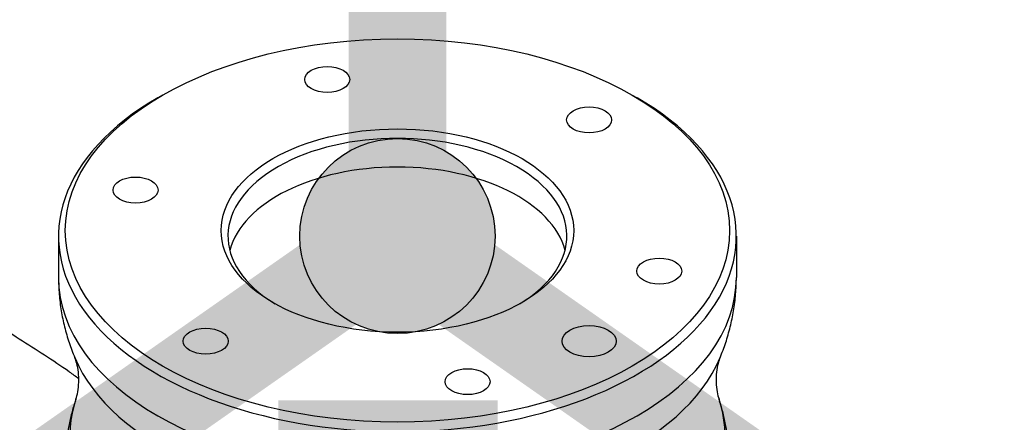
# Model space of a CAD drawing. Header units: millimetres. Extents: x 0 to 7374, y 0 to 4200.
# Tile 653 of 656: x 4693 to 4838, y 3637 to 3697. Entities that reach past the tile are written whole.
import ezdxf

# ---------------------------------------------------------------- set-up
doc = ezdxf.new("R2010")
doc.units = ezdxf.units.MM
doc.header["$LTSCALE"] = 0.2
for name, color, linetype in [('01_Object Line', 4, 'Continuous'), ('07_Special Line2', 76, 'Continuous'), ('12_Before Rev.Num.', 5, 'Continuous')]:
    doc.layers.add(name, color=color, linetype=linetype)
doc.layers.add('14_Mark', color=7, linetype='Continuous', true_color=0xe03c31)
doc.styles.add('Rainbow-5.0 Style', font='malgunsl.ttf')

# ---------------------------------------------------------------- blocks, each defined once
blk = doc.blocks.new('A$C90bc888d')
for p, q in [((210.73, 1865.91), (210.02, 1865.5)), ((280.02, 1865.91), (280.73, 1865.5)), ((195.38, 1845.09), (195.38, 1838.97)), ((295.38, 1845.09), (295.38, 1838.97))]:
    blk.add_line(p, q)
for centre, major_axis in [((245.38, 1845.91), (-49, 0)), ((235.02, 1868.22), (3.32, 0)), ((273.66, 1862.24), (-3.32, 0)), ((245.38, 1845.91), (-26, 0)), ((206.74, 1851.89), (3.32, 0)), ((284.01, 1839.93), (-3.32, 0)), ((273.66, 1829.58), (-4, 0)), ((217.09, 1829.58), (3.32, 0)), ((255.73, 1823.6), (-3.32, 0))]:
    blk.add_ellipse(centre, major_axis=major_axis, ratio=0.57735)
for centre, major_axis, start_param, end_param in [((245.38, 1845.09), (-50, 0), 5.497787, 10.210176), ((245.38, 1845.09), (-25, 0), 2.376, 7.048778), ((245.38, 1840.85), (-25, 0), 3.289206, 6.135572), ((245.38, 1838.97), (50, 0), 3.141593, 6.283185), ((245.38, 1833.81), (-48.98, 0), 0.237759, 2.903833), ((245.38, 1815.71), (-48.32, 0), 6.092297, 9.615666)]:
    blk.add_ellipse(centre, major_axis=major_axis, ratio=0.57735, start_param=start_param, end_param=end_param)
for points, knots in [([(195.38, 1838.97), (195.38, 1838.14), (195.41, 1837.32), (195.55, 1835.68), (195.65, 1834.87), (195.91, 1833.26), (196.08, 1832.46), (196.47, 1830.89), (196.69, 1830.12), (197.2, 1828.61), (197.48, 1827.87), (197.78, 1827.15)], [2.3561945, 2.3561945, 2.3561945, 2.3561945, 2.4037463, 2.4037463, 2.4512982, 2.4512982, 2.49885, 2.49885, 2.5464018, 2.5464018, 2.5939537, 2.5939537, 2.5939537, 2.5939537]), ([(292.97, 1827.15), (293.28, 1827.87), (293.56, 1828.61), (294.06, 1830.12), (294.28, 1830.89), (294.67, 1832.46), (294.84, 1833.26), (295.11, 1834.87), (295.21, 1835.68), (295.34, 1837.32), (295.38, 1838.14), (295.38, 1838.97)], [5.260028, 5.260028, 5.260028, 5.260028, 5.3075798, 5.3075798, 5.3551316, 5.3551316, 5.4026835, 5.4026835, 5.4502353, 5.4502353, 5.4977871, 5.4977871, 5.4977871, 5.4977871]), ([(196.95, 1825.06), (194.53, 1826.73), (192.08, 1828.34), (187.02, 1831.5), (184.41, 1833.06), (181.77, 1834.56)], [0.010653, 0.010653, 0.010653, 0.010653, 0.898015, 0.898015, 1.819203, 1.819203, 1.819203, 1.819203]), ([(197.94, 1821), (198.04, 1821.3), (198.14, 1821.68), (198.3, 1822.55), (198.35, 1823.03), (198.39, 1824.02), (198.37, 1824.52), (198.26, 1825.47), (198.17, 1825.9), (197.98, 1826.64), (197.87, 1826.94), (197.78, 1827.15)], [2.1653066, 2.1653066, 2.1653066, 2.1653066, 2.251036, 2.251036, 2.3367654, 2.3367654, 2.4224949, 2.4224949, 2.5082243, 2.5082243, 2.5939537, 2.5939537, 2.5939537, 2.5939537]), ([(292.97, 1827.15), (292.88, 1826.94), (292.78, 1826.64), (292.58, 1825.9), (292.49, 1825.47), (292.39, 1824.52), (292.37, 1824.02), (292.4, 1823.03), (292.45, 1822.55), (292.61, 1821.68), (292.71, 1821.3), (292.82, 1821)], [5.260028, 5.260028, 5.260028, 5.260028, 5.3457574, 5.3457574, 5.4314868, 5.4314868, 5.5172162, 5.5172162, 5.6029456, 5.6029456, 5.688675, 5.688675, 5.688675, 5.688675]), ([(197.94, 1821), (197.74, 1820.4), (197.55, 1819.79), (197.22, 1818.56), (197.08, 1817.93), (196.83, 1816.66), (196.72, 1816.02), (196.55, 1814.74), (196.48, 1814.09), (196.4, 1812.78), (196.38, 1812.13), (196.38, 1811.48)], [2.1653066, 2.1653066, 2.1653066, 2.1653066, 2.2034842, 2.2034842, 2.2416618, 2.2416618, 2.2798393, 2.2798393, 2.3180169, 2.3180169, 2.3561945, 2.3561945, 2.3561945, 2.3561945]), ([(294.38, 1811.48), (294.38, 1812.13), (294.35, 1812.78), (294.27, 1814.09), (294.2, 1814.74), (294.03, 1816.02), (293.93, 1816.66), (293.67, 1817.93), (293.53, 1818.56), (293.2, 1819.79), (293.02, 1820.4), (292.82, 1821)], [5.4977871, 5.4977871, 5.4977871, 5.4977871, 5.5359647, 5.5359647, 5.5741423, 5.5741423, 5.6123199, 5.6123199, 5.6504974, 5.6504974, 5.688675, 5.688675, 5.688675, 5.688675])]:
    blk.add_open_spline(points, degree=3, knots=knots)
blk.add_open_spline([(196.95, 1825.06), (197.43, 1824.74), (197.9, 1824.41), (198.37, 1824.08)], degree=3)
blk = doc.blocks.new('A$C2445ef60')
h = blk.add_hatch(color=256)
h.dxf.hatch_style = 1
h.paths.add_polyline_path([(9.6, 0, 1), (-9.6, 0, 1)])
blk.add_circle((0, 0), 9.6)
at = {"layer": '07_Special Line2', "const_width": 9.6}
blk.add_lwpolyline([(54.89, -38.434), (0, 0)], dxfattribs=at)
at = {"layer": '12_Before Rev.Num.', "const_width": 9.6}
blk.add_lwpolyline([(0, 67.008), (0, 0)], dxfattribs=at)
at = {"layer": '14_Mark', "const_width": 9.6}
blk.add_lwpolyline([(-54.89, -38.434), (0, 0)], dxfattribs=at)
at = {"insert": (-12.502, -31.518), "char_height": 30.72, "attachment_point": 4, "style": 'Rainbow-5.0 Style'}
blk.add_mtext('{\\fMalgun Gothic Semilight|b1|i0|c129|p50;T}', dxfattribs=at)

msp = doc.modelspace()

# ---------------------------------------------------------------- block references
at = {"xscale": 1.5, "yscale": 1.5, "zscale": 1.5}
msp.add_blockref('A$C2445ef60', (4748.576, 3664.636), dxfattribs=at)
at = {"layer": '01_Object Line'}
msp.add_blockref('A$C90bc888d', (4503.2, 1819.544), dxfattribs=at)

doc.saveas('drawing.dxf')
